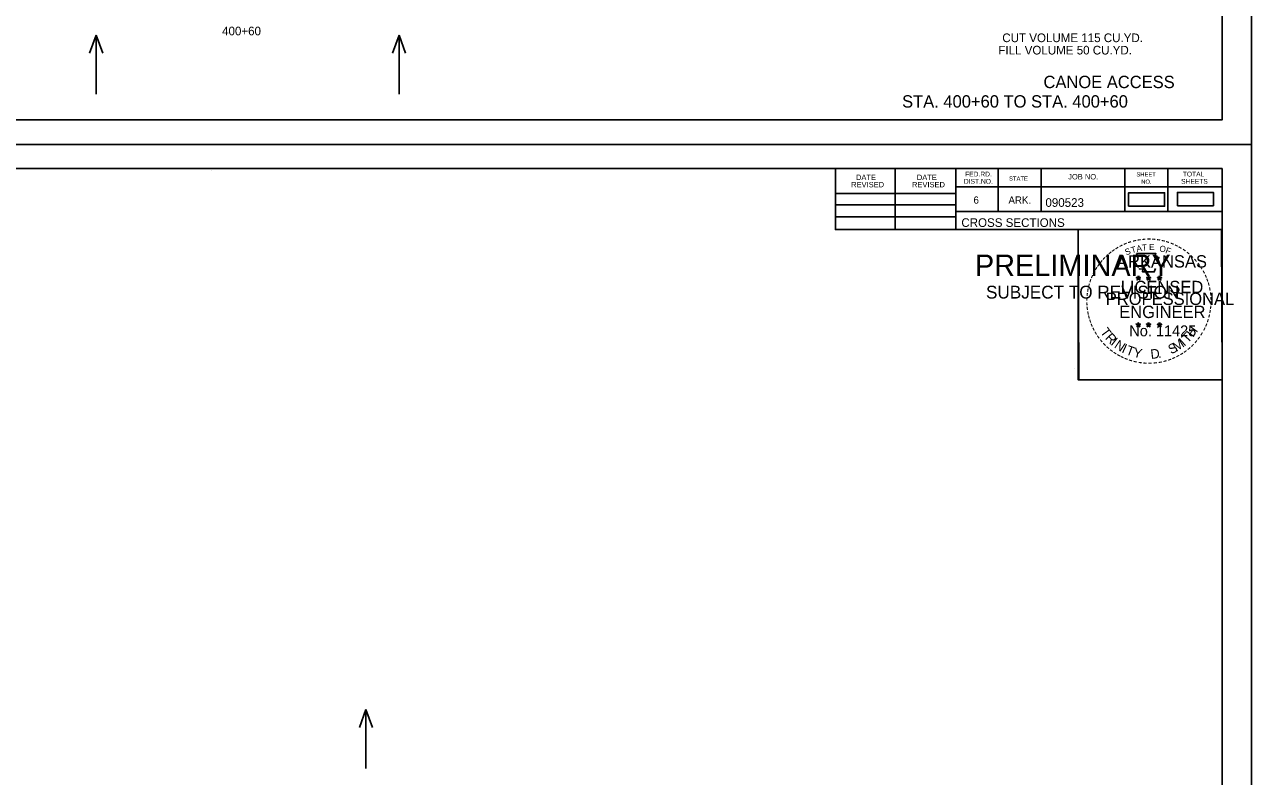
# Model space of a CAD drawing. Extents: x 1406028 to 1412453, y 321733 to 325986.
# Drawn here: x 1411747.5 to 1411946.2, y 322369.3 to 322491 of the extents above; entities that cross this region are included whole.
import ezdxf

# ---------------------------------------------------------------- set-up
doc = ezdxf.new("R2010")
doc.units = 0
for name, color, linetype in [('R_Axis Annot', 7, 'Continuous'), ('R_Border', 7, 'Continuous'), ('R_Border PE', 7, 'Continuous'), ('R_Border Prem', 7, 'Continuous'), ('R_Draft', 7, 'Continuous'), ('R_Fin Surface', 7, 'Continuous'), ('R_No Plot', 7, 'Continuous'), ('R_Water Annot', 7, 'Continuous')]:
    doc.layers.add(name, color=color, linetype=linetype)

msp = doc.modelspace()

# ---------------------------------------------------------------- linework, layer by layer
at = {"layer": 'R_Border'}
for p, q in [((1411941.42, 322475.59), (1411941.42, 322681.05)), ((1411941.42, 322475.59), (1411625.24, 322475.59)), ((1411625.24, 322467.71), (1411941.42, 322467.71)), ((1411878.78, 322457.83), (1411878.78, 322467.71)), ((1411888.46, 322457.83), (1411888.46, 322467.71)), ((1411898.32, 322467.71), (1411898.32, 322457.83)), ((1411905.16, 322467.71), (1411905.16, 322460.77)), ((1411912.1, 322467.71), (1411912.1, 322460.77)), ((1411925.68, 322467.71), (1411925.68, 322460.77)), ((1411932.62, 322467.71), (1411932.62, 322460.77)), ((1411941.42, 322262.25), (1411941.42, 322467.71)), ((1411777.76, 322467.45), (1411777.76, 322467.45)), ((1411777.76, 322467.45), (1411777.76, 322467.45)), ((1411878.78, 322463.69), (1411898.32, 322463.69)), ((1411941.42, 322464.77), (1411898.32, 322464.77)), ((1411941.42, 322464.79), (1411941.42, 322464.79)), ((1411878.78, 322461.83), (1411898.32, 322461.83)), ((1411878.78, 322459.89), (1411898.32, 322459.89)), ((1411941.42, 322460.77), (1411898.32, 322460.77)), ((1411901.28, 322460.77), (1411941.42, 322460.77)), ((1411941.42, 322457.83), (1411878.78, 322457.83))]:
    msp.add_line(p, q, dxfattribs=at)
at = {"layer": 'R_Border PE'}
for p, q in [((1411927.51, 322450.09), (1411927.86, 322449.97)), ((1411927.51, 322450.09), (1411927.76, 322450.04)), ((1411927.51, 322450.09), (1411927.75, 322449.96)), ((1411927.64, 322449.68), (1411927.86, 322449.97)), ((1411927.64, 322449.68), (1411927.77, 322449.92)), ((1411927.64, 322449.68), (1411927.86, 322449.89)), ((1411927.86, 322450.34), (1411927.82, 322450.09)), ((1411927.86, 322449.97), (1411927.86, 322450.34)), ((1411927.86, 322450.34), (1411927.91, 322450.09)), ((1411928.2, 322450.09), (1411927.86, 322449.97)), ((1411928.07, 322449.68), (1411927.86, 322449.97)), ((1411928.07, 322449.68), (1411927.86, 322449.89)), ((1411928.2, 322450.09), (1411927.92, 322450.04)), ((1411928.07, 322449.68), (1411927.93, 322449.97)), ((1411928.2, 322450.09), (1411928, 322449.98)), ((1411929.18, 322450.09), (1411929.53, 322449.97)), ((1411929.18, 322450.09), (1411929.43, 322450.04)), ((1411929.18, 322450.09), (1411929.42, 322449.96)), ((1411929.31, 322449.68), (1411929.53, 322449.97)), ((1411929.31, 322449.68), (1411929.44, 322449.92)), ((1411929.31, 322449.68), (1411929.53, 322449.89)), ((1411929.53, 322450.34), (1411929.49, 322450.09)), ((1411929.53, 322449.97), (1411929.53, 322450.34)), ((1411929.53, 322450.34), (1411929.58, 322450.09)), ((1411929.87, 322450.09), (1411929.53, 322449.97)), ((1411929.74, 322449.68), (1411929.53, 322449.97)), ((1411929.74, 322449.68), (1411929.53, 322449.89)), ((1411929.87, 322450.09), (1411929.59, 322450.04)), ((1411929.74, 322449.68), (1411929.6, 322449.97)), ((1411929.87, 322450.09), (1411929.67, 322449.98)), ((1411930.94, 322450.07), (1411931.29, 322449.96)), ((1411930.94, 322450.07), (1411931.2, 322450.03)), ((1411930.94, 322450.07), (1411931.18, 322449.95)), ((1411931.08, 322449.67), (1411931.29, 322449.96)), ((1411931.08, 322449.67), (1411931.2, 322449.91)), ((1411931.08, 322449.67), (1411931.29, 322449.88)), ((1411931.29, 322450.33), (1411931.25, 322450.08)), ((1411931.29, 322449.96), (1411931.29, 322450.33)), ((1411931.29, 322450.33), (1411931.34, 322450.08)), ((1411931.64, 322450.07), (1411931.29, 322449.96)), ((1411931.5, 322449.67), (1411931.29, 322449.96)), ((1411931.5, 322449.67), (1411931.29, 322449.88)), ((1411931.64, 322450.07), (1411931.35, 322450.02)), ((1411931.5, 322449.67), (1411931.37, 322449.96)), ((1411931.64, 322450.07), (1411931.43, 322449.97)), ((1411927.5, 322442.51), (1411927.85, 322442.4)), ((1411927.5, 322442.51), (1411927.76, 322442.47)), ((1411927.5, 322442.51), (1411927.74, 322442.39)), ((1411927.64, 322442.1), (1411927.85, 322442.4)), ((1411927.64, 322442.1), (1411927.76, 322442.35)), ((1411927.64, 322442.1), (1411927.85, 322442.32)), ((1411927.85, 322442.77), (1411927.81, 322442.51)), ((1411927.85, 322442.4), (1411927.85, 322442.77)), ((1411927.85, 322442.77), (1411927.9, 322442.52)), ((1411928.2, 322442.51), (1411927.85, 322442.4)), ((1411928.07, 322442.1), (1411927.85, 322442.4)), ((1411928.07, 322442.1), (1411927.85, 322442.32)), ((1411928.2, 322442.51), (1411927.91, 322442.46)), ((1411928.07, 322442.1), (1411927.93, 322442.4)), ((1411928.2, 322442.51), (1411928, 322442.41)), ((1411929.17, 322442.51), (1411929.52, 322442.4)), ((1411929.17, 322442.51), (1411929.43, 322442.47)), ((1411929.17, 322442.51), (1411929.41, 322442.39)), ((1411929.31, 322442.1), (1411929.52, 322442.4)), ((1411929.31, 322442.1), (1411929.43, 322442.35)), ((1411929.31, 322442.1), (1411929.52, 322442.32)), ((1411929.52, 322442.77), (1411929.48, 322442.51)), ((1411929.52, 322442.4), (1411929.52, 322442.77)), ((1411929.52, 322442.77), (1411929.57, 322442.52)), ((1411929.87, 322442.51), (1411929.52, 322442.4)), ((1411929.74, 322442.1), (1411929.52, 322442.4)), ((1411929.74, 322442.1), (1411929.52, 322442.32)), ((1411929.87, 322442.51), (1411929.58, 322442.46)), ((1411929.74, 322442.1), (1411929.6, 322442.4)), ((1411929.87, 322442.51), (1411929.67, 322442.41)), ((1411930.94, 322442.5), (1411931.29, 322442.39)), ((1411930.94, 322442.5), (1411931.19, 322442.46)), ((1411930.94, 322442.5), (1411931.18, 322442.38)), ((1411931.07, 322442.09), (1411931.29, 322442.39)), ((1411931.07, 322442.09), (1411931.2, 322442.34)), ((1411931.07, 322442.09), (1411931.29, 322442.31)), ((1411931.29, 322442.76), (1411931.25, 322442.5)), ((1411931.29, 322442.39), (1411931.29, 322442.76)), ((1411931.29, 322442.76), (1411931.34, 322442.51)), ((1411931.64, 322442.5), (1411931.29, 322442.39)), ((1411931.5, 322442.09), (1411931.29, 322442.39)), ((1411931.5, 322442.09), (1411931.29, 322442.31)), ((1411931.64, 322442.5), (1411931.35, 322442.45)), ((1411931.5, 322442.09), (1411931.37, 322442.39)), ((1411931.64, 322442.5), (1411931.43, 322442.4))]:
    msp.add_line(p, q, dxfattribs=at)
for points in [[(1411927.55, 322453.96), (1411927.82, 322453.14)], [(1411931.06, 322453.04), (1411931.2, 322453.33), (1411930.52, 322453.3), (1411930.67, 322453.96), (1411927.55, 322453.96)], [(1411927.86, 322450.34), (1411928.07, 322449.68), (1411927.51, 322450.09), (1411928.2, 322450.09), (1411927.64, 322449.68), (1411927.86, 322450.34)], [(1411928.04, 322451.54), (1411928.04, 322451.45), (1411928.6, 322451.43), (1411928.55, 322450.96), (1411930.42, 322450.96), (1411930.62, 322451.5)], [(1411929.53, 322450.34), (1411929.74, 322449.68), (1411929.18, 322450.09), (1411929.87, 322450.09), (1411929.31, 322449.68), (1411929.53, 322450.34)], [(1411931.29, 322450.33), (1411931.5, 322449.67), (1411930.94, 322450.07), (1411931.64, 322450.07), (1411931.08, 322449.67), (1411931.29, 322450.33)], [(1411927.85, 322442.77), (1411928.07, 322442.1), (1411927.5, 322442.51), (1411928.2, 322442.51), (1411927.64, 322442.1), (1411927.85, 322442.77)], [(1411929.52, 322442.77), (1411929.74, 322442.1), (1411929.17, 322442.51), (1411929.87, 322442.51), (1411929.31, 322442.1), (1411929.52, 322442.77)], [(1411931.29, 322442.76), (1411931.5, 322442.09), (1411930.94, 322442.5), (1411931.64, 322442.5), (1411931.07, 322442.09), (1411931.29, 322442.76)]]:
    msp.add_lwpolyline(points, dxfattribs=at)
for centre, radius in [((1411927.86, 322449.97), 0.172), ((1411927.86, 322449.97), 0.145), ((1411927.86, 322449.97), 0.116), ((1411927.86, 322449.97), 0.0991), ((1411927.86, 322449.97), 0.0747), ((1411927.86, 322449.97), 0.0495), ((1411927.86, 322449.97), 0.0296), ((1411929.53, 322449.97), 0.172), ((1411929.53, 322449.97), 0.145), ((1411929.53, 322449.97), 0.116), ((1411929.53, 322449.97), 0.0991), ((1411929.53, 322449.97), 0.0747), ((1411929.53, 322449.97), 0.0495), ((1411929.53, 322449.97), 0.0296), ((1411931.29, 322449.96), 0.172), ((1411931.29, 322449.96), 0.145), ((1411931.29, 322449.96), 0.116), ((1411931.29, 322449.96), 0.0991), ((1411931.29, 322449.96), 0.0747), ((1411931.29, 322449.96), 0.0495), ((1411931.29, 322449.96), 0.0296), ((1411927.85, 322442.4), 0.172), ((1411927.85, 322442.4), 0.145), ((1411927.85, 322442.4), 0.116), ((1411927.85, 322442.4), 0.0991), ((1411927.85, 322442.4), 0.0747), ((1411927.85, 322442.4), 0.0495), ((1411927.85, 322442.4), 0.0296), ((1411929.52, 322442.4), 0.172), ((1411929.52, 322442.4), 0.145), ((1411929.52, 322442.4), 0.116), ((1411929.52, 322442.4), 0.0991), ((1411929.52, 322442.4), 0.0747), ((1411929.52, 322442.4), 0.0495), ((1411929.52, 322442.4), 0.0296), ((1411931.29, 322442.39), 0.172), ((1411931.29, 322442.39), 0.145), ((1411931.29, 322442.39), 0.116), ((1411931.29, 322442.39), 0.0991), ((1411931.29, 322442.39), 0.0747), ((1411931.29, 322442.39), 0.0495), ((1411931.29, 322442.39), 0.0296)]:
    msp.add_circle(centre, radius, dxfattribs=at)
at = {"layer": 'R_Fin Surface'}
for points in [[(1411926.28, 322461.62), (1411932.11, 322461.62), (1411932.11, 322463.8), (1411926.28, 322463.8)], [(1411934.19, 322461.68), (1411940.02, 322461.68), (1411940.02, 322463.86), (1411934.19, 322463.86)]]:
    msp.add_lwpolyline(points, close=True, dxfattribs=at)
at = {"layer": 'R_No Plot'}
for p, q in [((1411612.84, 322471.61), (1411946.18, 322471.61)), ((1411612.84, 322471.61), (1411946.18, 322471.61)), ((1411917.46, 322435.38), (1411917.46, 322435.38))]:
    msp.add_line(p, q, dxfattribs=at)
for points in [[(1411612.84, 322684.94), (1411946.18, 322684.94), (1411946.18, 322471.61), (1411612.84, 322471.61)], [(1411859.16, 322681.05), (1411878.78, 322681.05), (1411878.78, 322671.17), (1411894.9, 322671.17), (1411918.1, 322671.17), (1411918.1, 322646.84), (1411941.42, 322646.84), (1411941.42, 322475.59), (1411625.24, 322475.59), (1411625.24, 322681.05)], [(1411612.84, 322471.61), (1411946.18, 322471.61), (1411946.18, 322258.27), (1411612.84, 322258.27)], [(1411859.16, 322467.71), (1411878.78, 322467.71), (1411878.78, 322457.83), (1411894.9, 322457.83), (1411918.1, 322457.83), (1411918.1, 322433.5), (1411941.42, 322433.5), (1411941.42, 322262.25), (1411625.24, 322262.25), (1411625.24, 322467.71)], [(1411918.1, 322457.83), (1411941.3, 322457.83), (1411941.42, 322433.5), (1411918.22, 322433.5)]]:
    msp.add_lwpolyline(points, close=True, dxfattribs=at)
at = {"layer": 'R_Water Annot'}
for p, q in [((1411759.05, 322489.32), (1411757.98, 322486.39)), ((1411759.05, 322479.74), (1411759.05, 322489.32)), ((1411759.05, 322489.32), (1411760.11, 322486.39)), ((1411808.12, 322489.32), (1411807.05, 322486.39)), ((1411808.12, 322479.74), (1411808.12, 322489.32)), ((1411808.12, 322489.32), (1411809.18, 322486.39)), ((1411802.75, 322380.11), (1411801.68, 322377.18)), ((1411802.75, 322370.54), (1411802.75, 322380.11)), ((1411802.75, 322380.11), (1411803.81, 322377.18))]:
    msp.add_line(p, q, dxfattribs=at)

# ---------------------------------------------------------------- texts
at = {"layer": 'R_Axis Annot'}
for s, p in [('400+60', (1411779.45, 322489.29)), ('CUT VOLUME 115 CU.YD.', (1411905.82, 322488.19)), ('FILL VOLUME 50 CU.YD.', (1411905.18, 322486.19))]:
    msp.add_text(s, height=1.4, dxfattribs=at).set_placement(p)
at = {"layer": 'R_Border'}
for s, height, p in [('DATE', 0.879, (1411882.12, 322465.85)), ('DATE', 0.879, (1411891.98, 322465.85)), ('DIST.NO.', 0.782, (1411899.6, 322465.25)), ('FED.RD.', 0.782, (1411899.8, 322466.43)), ('STATE', 0.684, (1411906.92, 322465.75)), ('JOB NO.', 0.879, (1411916.5, 322465.95)), ('SHEET', 0.684, (1411927.54, 322466.43)), ('NO.', 0.684, (1411928.32, 322465.25)), ('SHEETS', 0.782, (1411934.78, 322465.25)), ('TOTAL', 0.782, (1411935.06, 322466.43)), ('REVISED', 0.879, (1411881.34, 322464.67)), ('REVISED', 0.879, (1411891.2, 322464.67)), ('6', 1.17, (1411901.16, 322462.03)), ('ARK.', 1.172, (1411906.82, 322462.03)), ('090523', 1.4, (1411912.8, 322461.51)), ('CROSS SECTIONS', 1.4, (1411899.19, 322458.26))]:
    msp.add_text(s, height=height, rotation=360, dxfattribs=at).set_placement(p)
at = {"layer": 'R_Border PE'}
for s, height, rotation, p in [('-', 1.6, 24.3072, (1411925.66, 322454.82)), ('-', 1.6, 19.1761, (1411926.3, 322455.09)), ('-', 1.6, 13.6301, (1411927.05, 322455.33)), ('-', 1.6, 10.2193, (1411927.73, 322455.49)), ('-', 1.6, 5.8968, (1411928.45, 322455.6)), ('-', 1.6, 0.1862, (1411929.23, 322455.68)), ('-', 1.6, 357.743, (1411929.95, 322455.66)), ('-', 1.6, 352.1617, (1411930.69, 322455.61)), ('-', 1.6, 347.2049, (1411931.41, 322455.49)), ('-', 1.6, 342.3362, (1411932.05, 322455.34)), ('-', 1.6, 337.8551, (1411932.78, 322455.11)), ('-', 1.6, 42.9622, (1411922.95, 322452.94)), ('-', 1.6, 38.9507, (1411923.38, 322453.36)), ('-', 1.6, 36.2317, (1411923.86, 322453.74)), ('-', 1.6, 34.0636, (1411924.43, 322454.13)), ('ARKANSAS', 2, 360, (1411924.4, 322451.68)), ('-', 1.6, 28.7918, (1411925.03, 322454.5)), ('S', 1, 21.594, (1411925.9, 322453.64)), ('T', 1, 16.4036, (1411926.82, 322453.97)), ('A', 1, 11.2132, (1411927.64, 322454.22)), ('T', 1, 6.0228, (1411928.49, 322454.39)), ('E', 1, 0.8323, (1411929.6, 322454.5)), ('O', 1, 350.4515, (1411931.2, 322454.29)), ('F', 1, 340.0707, (1411932.16, 322454.06)), ('-', 1.6, 334.1211, (1411933.41, 322454.84)), ('-', 1.6, 329.6409, (1411933.99, 322454.56)), ('-', 1.6, 325.8627, (1411934.64, 322454.2)), ('-', 1.6, 320.5297, (1411935.25, 322453.77)), ('-', 1.6, 315.5786, (1411935.84, 322453.29)), ('-', 1.6, 58.0706, (1411921.36, 322450.89)), ('-', 1.6, 54.2325, (1411921.68, 322451.41)), ('-', 1.6, 50.6142, (1411922.1, 322451.98)), ('-', 1.6, 48.423, (1411922.5, 322452.47)), ('-', 1.6, 309.8797, (1411936.41, 322452.74)), ('-', 1.6, 306.6522, (1411936.94, 322452.13)), ('-', 1.4, 303.6753, (1411937.42, 322451.57)), ('-', 1.6, 72.3945, (1411920.57, 322449.03)), ('-', 1.6, 67.7743, (1411920.79, 322449.66)), ('-', 1.6, 62.8713, (1411921.04, 322450.27)), ('DWB', 0.01, 360, (1411927.84, 322449.97)), ('DWB', 0.01, 360, (1411929.51, 322449.97)), ('DWB', 0.01, 360, (1411931.28, 322449.96)), ('-', 1.6, 299.6684, (1411937.74, 322450.96)), ('-', 1.6, 294.6628, (1411938.07, 322450.35)), ('-', 1.6, 290.5728, (1411938.32, 322449.77)), ('-', 1.6, 81.2013, (1411920.24, 322447.6)), ('-', 1.6, 75.461, (1411920.37, 322448.32)), ('LICENSED', 2, 360, (1411925, 322447.53)), ('-', 1.6, 285.1233, (1411938.56, 322449.19)), ('-', 1.6, 280.5493, (1411938.76, 322448.45)), ('-', 1.6, 94.1959, (1411920.17, 322445.49)), ('-', 1.6, 89.0622, (1411920.14, 322446.21)), ('-', 1.6, 85.1863, (1411920.16, 322446.91)), ('PROFESSIONAL', 2, 360, (1411922.58, 322445.62)), ('-', 1.6, 276.5962, (1411938.92, 322447.68)), ('-', 1.6, 274.3301, (1411938.98, 322446.96)), ('-', 1.6, 269.9407, (1411939.01, 322446.33)), ('-', 1.6, 98.9479, (1411920.24, 322444.82)), ('-', 1.6, 101.7149, (1411920.38, 322444.09)), ('-', 1.6, 105.4578, (1411920.54, 322443.49)), ('ENGINEER', 2, 360, (1411924.76, 322443.5)), ('-', 1.6, 255.7626, (1411938.81, 322444.33)), ('-', 1.6, 260.9953, (1411938.92, 322445.01)), ('-', 1.6, 263.5172, (1411939, 322445.66)), ('-', 1.6, 109.0874, (1411920.76, 322442.86)), ('-', 1.6, 114.0643, (1411921.01, 322442.27)), ('-', 1.6, 115.7289, (1411921.31, 322441.65)), ('T', 1.54, 306.0406, (1411921.61, 322441.24)), ('No. 11425', 1.757, 360, (1411926.39, 322440.55)), ('DWB', 0.01, 360, (1411927.84, 322442.4)), ('DWB', 0.01, 360, (1411929.51, 322442.4)), ('DWB', 0.01, 360, (1411931.28, 322442.39)), ('H', 1.54, 54.6088, (1411936.73, 322440.28)), ('-', 1.6, 244.6197, (1411938.15, 322442.31)), ('-', 1.6, 247.8887, (1411938.41, 322442.93)), ('-', 1.6, 252.8681, (1411938.63, 322443.61)), ('-', 1.6, 120.4471, (1411921.67, 322441.06)), ('-', 1.6, 125.8934, (1411922.07, 322440.5)), ('-', 1.6, 130.7181, (1411922.54, 322439.95)), ('R', 1.54, 314.005, (1411922.38, 322440.19)), ('I', 1.54, 321.9694, (1411923.28, 322439.26)), ('N', 1.54, 326.5002, (1411923.84, 322438.79)), ('M', 1.54, 32.6563, (1411934, 322438.01)), ('I', 1.54, 42.1136, (1411935.28, 322438.85)), ('T', 1.54, 46.6444, (1411935.84, 322439.33)), ('-', 1.6, 231.2538, (1411936.92, 322440.33)), ('-', 1.6, 233.8452, (1411937.35, 322440.9)), ('-', 1.6, 239.0712, (1411937.75, 322441.55)), ('-', 1.6, 134.2238, (1411923.05, 322439.4)), ('-', 1.6, 138.9338, (1411923.58, 322438.94)), ('-', 1.6, 144.6463, (1411924.13, 322438.53)), ('-', 1.6, 148.0898, (1411924.7, 322438.16)), ('I', 1.54, 335.3603, (1411925.05, 322438)), ('T', 1.54, 339.8912, (1411925.71, 322437.68)), ('Y', 1.54, 347.8556, (1411926.93, 322437.23)), ('D', 1.54, 6.3969, (1411929.91, 322436.87)), ('S', 1.54, 26.9312, (1411933.16, 322437.6)), ('-', 1.6, 212.2491, (1411934.84, 322438.4)), ('-', 1.6, 215.7363, (1411935.37, 322438.79)), ('-', 1.6, 221.0851, (1411935.92, 322439.26)), ('-', 1.6, 225.7653, (1411936.44, 322439.77)), ('-', 1.6, 151.5704, (1411925.27, 322437.84)), ('-', 1.6, 154.6002, (1411925.8, 322437.59)), ('-', 1.6, 158.5612, (1411926.42, 322437.34)), ('-', 1.6, 162.7983, (1411927.11, 322437.12)), ('-', 1.6, 167.5555, (1411927.82, 322436.96)), ('-', 1.6, 173.1155, (1411928.59, 322436.85)), ('-', 1.6, 176.5183, (1411929.34, 322436.8)), ('-', 1.6, 181.5918, (1411930.09, 322436.82)), ('-', 1.6, 185.8167, (1411930.9, 322436.89)), ('-', 1.6, 191.2858, (1411931.63, 322437.02)), ('.', 1.54, 13.7642, (1411931.11, 322437)), ('-', 1.6, 195.4743, (1411932.36, 322437.22)), ('-', 1.6, 200.7184, (1411933.04, 322437.46)), ('-', 1.6, 204.2516, (1411933.66, 322437.74)), ('-', 1.6, 207.3568, (1411934.28, 322438.06))]:
    msp.add_text(s, height=height, rotation=rotation, dxfattribs=at).set_placement(p)
at = {"layer": 'R_Border Prem'}
for s, height, p in [('PRELIMINARY', 3.5, (1411901.38, 322450.29)), ('DWB', 0.01, (1411902.12, 322452.14)), ('SUBJECT TO REVISION', 2.0751, (1411903.18, 322446.66))]:
    msp.add_text(s, height=height, rotation=360, dxfattribs=at).set_placement(p)
at = {"layer": 'R_Draft'}
for s, p in [('CANOE ACCESS', (1411912.49, 322480.74)), ('STA. 400+60 TO STA. 400+60', (1411889.59, 322477.59))]:
    msp.add_text(s, height=2, dxfattribs=at).set_placement(p)

doc.saveas('drawing.dxf')
